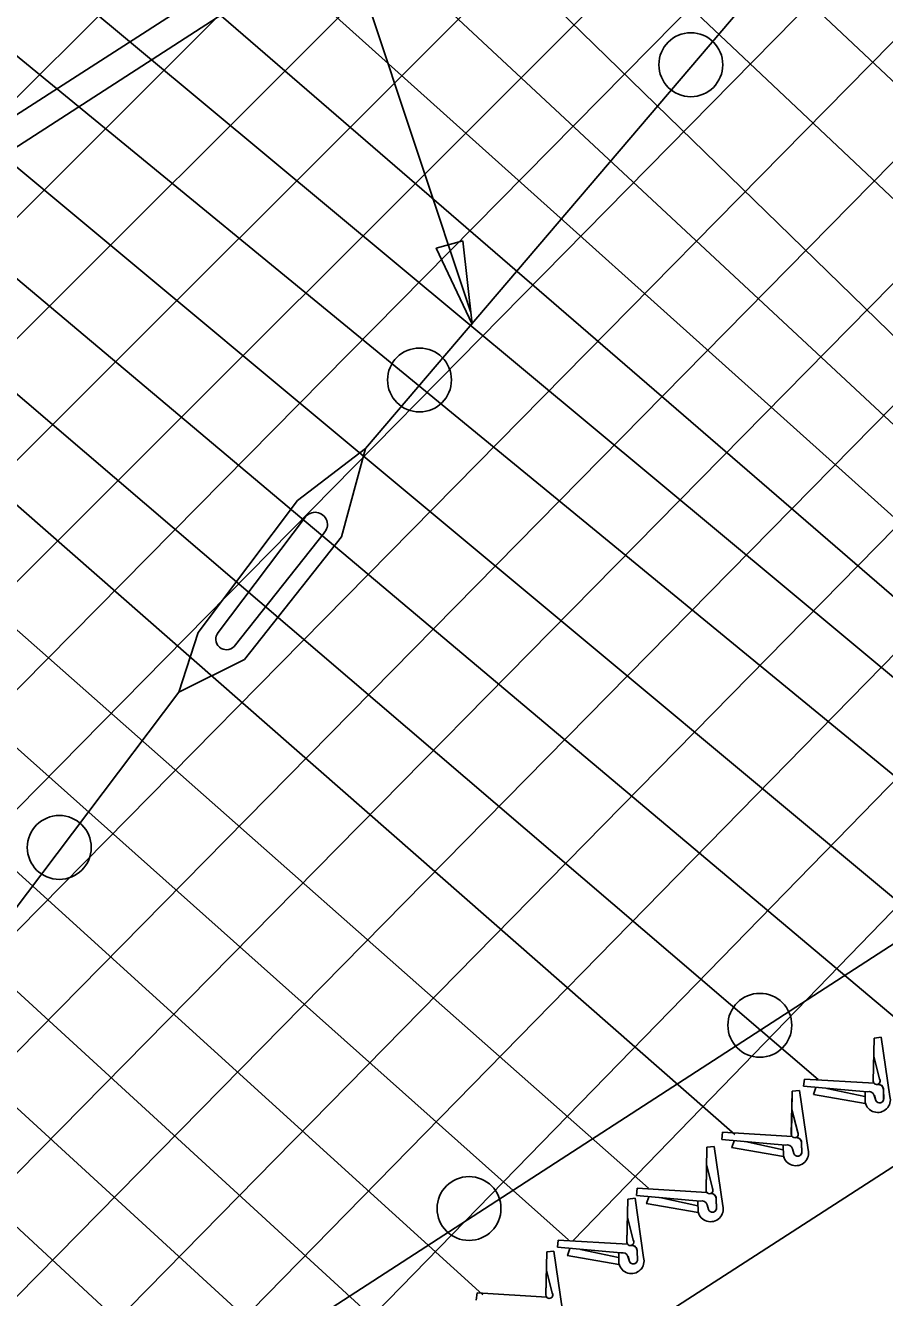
# Model space of a CAD drawing. Extents: x 0 to 2.85, y -0.1 to 1.83.
# Drawn here: x 2.5294 to 2.5864, y 0.8742 to 0.9586 of the extents above; entities that cross this region are included whole.
import ezdxf

# ---------------------------------------------------------------- set-up
doc = ezdxf.new("R2010")
doc.units = 0
for name, color, linetype in [('CT_Dimensions', 7, 'Continuous'), ('sb_Chainlink Fence', 7, 'Continuous'), ('sb_Existing Structural Steel', 7, 'Continuous')]:
    doc.layers.add(name, color=color, linetype=linetype)

msp = doc.modelspace()

# ---------------------------------------------------------------- linework, layer by layer
at = {"layer": 'CT_Dimensions'}
msp.add_line((2.5589166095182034, 0.9396129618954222), (2.4393642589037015, 1.3003562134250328), dxfattribs=at)
msp.add_lwpolyline([(2.5584073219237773, 0.9443184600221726), (2.559032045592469, 0.938781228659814), (2.5566452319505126, 0.9438165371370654)], close=True, dxfattribs=at)
at = {"layer": 'sb_Chainlink Fence'}
for p, q in [((2.464817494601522, 0.8415528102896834), (2.6689602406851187, 1.0490331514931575)), ((2.4648070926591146, 0.8496034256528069), (2.6600345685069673, 1.047546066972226)), ((2.464827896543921, 0.8335021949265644), (2.673658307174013, 1.0456309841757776)), ((2.4647966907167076, 0.8576540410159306), (2.64564499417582, 1.0385023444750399)), ((2.464838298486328, 0.8254515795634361), (2.6688897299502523, 1.0328013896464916)), ((2.4647862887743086, 0.8657046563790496), (2.6249858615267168, 1.0259042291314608)), ((2.464848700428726, 0.8174009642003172), (2.6689947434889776, 1.0248453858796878)), ((2.4730197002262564, 0.8175109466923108), (2.668725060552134, 1.016514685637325)), ((2.4647758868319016, 0.8737552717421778), (2.602080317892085, 1.0110597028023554)), ((2.49444924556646, 0.8308794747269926), (2.668934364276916, 1.0086629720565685)), ((2.5183610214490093, 0.8467302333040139), (2.669074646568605, 1.0007422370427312)), ((2.4647654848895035, 0.8818058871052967), (2.580847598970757, 0.9978880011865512)), ((2.543663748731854, 0.8639719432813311), (2.6692742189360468, 0.9928807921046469)), ((2.5657197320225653, 0.8779669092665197), (2.668928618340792, 0.9844741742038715)), ((2.4647550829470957, 0.8898565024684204), (2.5593142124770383, 0.9842715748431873)), ((2.5578231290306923, 0.9824259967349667), (2.6260576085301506, 0.9179096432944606)), ((2.55448884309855, 0.9777763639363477), (2.6218096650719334, 0.9141688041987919)), ((2.5495297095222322, 0.9744828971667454), (2.614601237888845, 0.9111039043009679)), ((2.545525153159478, 0.9707610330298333), (2.6137793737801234, 0.9071237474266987)), ((2.539727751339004, 0.9684282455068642), (2.608936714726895, 0.9062438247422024)), ((2.5357544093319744, 0.9649757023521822), (2.6071165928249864, 0.9032692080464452)), ((2.5306907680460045, 0.9622170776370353), (2.602719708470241, 0.9021951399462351)), ((2.5255396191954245, 0.9592777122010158), (2.598711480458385, 0.8992164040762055)), ((2.520777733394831, 0.9558943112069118), (2.593069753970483, 0.8956190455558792)), ((2.51589832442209, 0.9526868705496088), (2.5880554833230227, 0.8919388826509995)), ((2.5113115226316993, 0.9491341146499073), (2.5819762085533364, 0.8886471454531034)), ((2.5061122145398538, 0.9466805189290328), (2.576455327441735, 0.885005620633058)), ((2.5013780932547, 0.9427645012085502), (2.570725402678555, 0.8814462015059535)), ((2.4962569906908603, 0.9397125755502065), (2.5654130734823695, 0.8780108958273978)), ((2.4913399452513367, 0.9364705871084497), (2.5597406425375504, 0.8743714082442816)), ((2.467098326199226, 0.8055926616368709), (2.668987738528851, 0.9357626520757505)), ((2.4864193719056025, 0.9333963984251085), (2.554425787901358, 0.8710376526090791)), ((2.48111064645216, 0.930506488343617), (2.5499264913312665, 0.8674223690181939)), ((2.476083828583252, 0.9276495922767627), (2.5448211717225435, 0.8640632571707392)), ((2.5856866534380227, 0.8914062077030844), (2.5856269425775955, 0.8885364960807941)), ((2.5856866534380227, 0.8914062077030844), (2.58562800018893, 0.8885540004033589)), ((2.5861687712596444, 0.8914682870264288), (2.5856866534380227, 0.8914062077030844)), ((2.5867386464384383, 0.8875304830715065), (2.5861687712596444, 0.8914682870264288)), ((2.586054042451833, 0.8886748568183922), (2.5856710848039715, 0.8902035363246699)), ((2.5810164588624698, 0.8882089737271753), (2.581067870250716, 0.8886869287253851)), ((2.585235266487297, 0.8878359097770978), (2.5810164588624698, 0.8882089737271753)), ((2.5856862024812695, 0.8884090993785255), (2.581067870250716, 0.8886869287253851)), ((2.581680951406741, 0.8876673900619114), (2.5818362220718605, 0.8881223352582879)), ((2.5802592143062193, 0.8878716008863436), (2.5801995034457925, 0.8850018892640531)), ((2.5802592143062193, 0.8878716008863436), (2.5802005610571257, 0.8850193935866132)), ((2.5807413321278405, 0.8879336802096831), (2.5802592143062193, 0.8878716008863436)), ((2.5813112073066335, 0.8839958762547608), (2.5807413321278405, 0.8879336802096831)), ((2.58166092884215, 0.8876669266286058), (2.58509897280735, 0.8870709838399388)), ((2.582558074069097, 0.8880655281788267), (2.5850812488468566, 0.8875284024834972)), ((2.5850872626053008, 0.8878192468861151), (2.5851052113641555, 0.887128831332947)), ((2.5850881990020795, 0.8878093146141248), (2.585104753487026, 0.8871259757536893)), ((2.585802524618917, 0.8872640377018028), (2.5857004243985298, 0.8876000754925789)), ((2.5857075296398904, 0.8875912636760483), (2.5857979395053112, 0.8872696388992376)), ((2.586324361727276, 0.8873845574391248), (2.5863064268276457, 0.8879515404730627)), ((2.5863064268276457, 0.8879515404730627), (2.586322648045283, 0.8873308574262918)), ((2.580626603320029, 0.8851402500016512), (2.580243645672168, 0.8866689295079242)), ((2.5851052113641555, 0.887128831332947), (2.5851214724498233, 0.8870612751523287)), ((2.5851214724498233, 0.8870612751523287), (2.585144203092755, 0.8869937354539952)), ((2.5755890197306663, 0.8846743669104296), (2.575640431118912, 0.8851523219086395)), ((2.5802587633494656, 0.88487449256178), (2.575640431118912, 0.8851523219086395)), ((2.574601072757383, 0.8841562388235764), (2.574541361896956, 0.8812865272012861)), ((2.574601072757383, 0.8841562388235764), (2.57454241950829, 0.8813040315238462)), ((2.5750831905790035, 0.8842183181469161), (2.574601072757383, 0.8841562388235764)), ((2.5756530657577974, 0.8802805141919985), (2.5750831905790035, 0.8842183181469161)), ((2.5798078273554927, 0.8843013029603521), (2.5755890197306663, 0.8846743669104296)), ((2.576233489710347, 0.8841323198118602), (2.5796715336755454, 0.8835363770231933)), ((2.5762535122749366, 0.8841327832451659), (2.5764087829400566, 0.884587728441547)), ((2.577130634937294, 0.8845309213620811), (2.579653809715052, 0.8839937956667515)), ((2.579659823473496, 0.8842846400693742), (2.57967777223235, 0.8835942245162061)), ((2.5796607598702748, 0.8842747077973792), (2.579677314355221, 0.8835913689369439)), ((2.5803750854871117, 0.8837294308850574), (2.580272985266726, 0.8840654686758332)), ((2.5802800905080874, 0.8840566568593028), (2.580370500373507, 0.8837350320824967)), ((2.580896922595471, 0.8838499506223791), (2.5808789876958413, 0.8844169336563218)), ((2.5808789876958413, 0.8844169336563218), (2.580895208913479, 0.8837962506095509)), ((2.57967777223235, 0.8835942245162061), (2.57969403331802, 0.8835266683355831)), ((2.57969403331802, 0.8835266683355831), (2.5797167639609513, 0.8834591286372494)), ((2.5749684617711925, 0.8814248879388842), (2.574585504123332, 0.8829535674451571)), ((2.5699308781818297, 0.8809590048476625), (2.5699822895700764, 0.8814369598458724)), ((2.574600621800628, 0.8811591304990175), (2.5699822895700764, 0.8814369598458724)), ((2.5693503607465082, 0.8807155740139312), (2.5692906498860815, 0.8778458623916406)), ((2.5693503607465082, 0.8807155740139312), (2.569291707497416, 0.8778633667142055)), ((2.5698324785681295, 0.8807776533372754), (2.5693503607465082, 0.8807155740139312)), ((2.570402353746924, 0.876839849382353), (2.5698324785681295, 0.8807776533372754)), ((2.5741496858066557, 0.8805859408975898), (2.5699308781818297, 0.8809590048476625)), ((2.5705953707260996, 0.8804174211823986), (2.5707506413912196, 0.8808723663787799)), ((2.5714724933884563, 0.8808155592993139), (2.573995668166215, 0.8802784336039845)), ((2.574001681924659, 0.8805692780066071), (2.5740196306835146, 0.8798788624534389)), ((2.5740026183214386, 0.8805593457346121), (2.5740191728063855, 0.8798760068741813)), ((2.575238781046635, 0.8801345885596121), (2.5752208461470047, 0.8807015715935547)), ((2.5752208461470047, 0.8807015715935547), (2.575237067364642, 0.8800808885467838)), ((2.5705753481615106, 0.880416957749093), (2.5740133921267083, 0.8798210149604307)), ((2.5740196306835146, 0.8798788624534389), (2.5740358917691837, 0.8798113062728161)), ((2.5740358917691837, 0.8798113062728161), (2.5740586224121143, 0.8797437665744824)), ((2.574716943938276, 0.8800140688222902), (2.5746148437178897, 0.8803501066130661)), ((2.5746219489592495, 0.8803412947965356), (2.57471235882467, 0.8800196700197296)), ((2.5697177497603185, 0.8779842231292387), (2.569334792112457, 0.8795129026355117)), ((2.564680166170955, 0.8775183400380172), (2.5647315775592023, 0.877996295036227)), ((2.5693499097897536, 0.8777184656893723), (2.5647315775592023, 0.877996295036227)), ((2.5639763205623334, 0.8772086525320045), (2.563916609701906, 0.8743389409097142)), ((2.5639763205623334, 0.8772086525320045), (2.5639176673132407, 0.8743564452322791)), ((2.564458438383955, 0.8772707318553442), (2.5639763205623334, 0.8772086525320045)), ((2.565028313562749, 0.8733329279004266), (2.564458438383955, 0.8772707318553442)), ((2.568898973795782, 0.8771452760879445), (2.564680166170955, 0.8775183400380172)), ((2.565344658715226, 0.8769767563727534), (2.5654999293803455, 0.8774317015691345)), ((2.5662217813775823, 0.8773748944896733), (2.56874495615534, 0.8768377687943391)), ((2.569988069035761, 0.8766939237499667), (2.5699701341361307, 0.877260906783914)), ((2.5699701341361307, 0.877260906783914), (2.569986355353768, 0.8766402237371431)), ((2.5653246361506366, 0.8769762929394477), (2.5687626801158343, 0.8763803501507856)), ((2.568750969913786, 0.8771286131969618), (2.5687689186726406, 0.8764381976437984)), ((2.5687519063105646, 0.8771186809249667), (2.5687684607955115, 0.876435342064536)), ((2.5687689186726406, 0.8764381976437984), (2.568785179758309, 0.8763706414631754)), ((2.568785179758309, 0.8763706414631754), (2.56880791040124, 0.8763031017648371)), ((2.569466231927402, 0.8765734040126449), (2.569364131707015, 0.8769094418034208)), ((2.5693712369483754, 0.8769006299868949), (2.569461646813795, 0.8765790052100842)), ((2.564343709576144, 0.8744773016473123), (2.563960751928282, 0.8760059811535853)), ((2.5593061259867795, 0.8740114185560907), (2.559357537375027, 0.8744893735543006)), ((2.563975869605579, 0.8742115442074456), (2.559357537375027, 0.8744893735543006))]:
    msp.add_line(p, q, dxfattribs=at)
for centre, radius, start, end in [((2.5858582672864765, 0.8885537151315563), 0.00023022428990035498, 180.70028160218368, 31.7483786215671), ((2.5859556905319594, 0.8879800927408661), 0.00035189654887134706, 355.34600501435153, 93.91317747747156), ((2.5859624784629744, 0.8879866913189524), 0.0003459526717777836, 1.8804797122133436, 94.68407232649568), ((2.585926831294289, 0.887307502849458), 0.0008418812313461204, 192.4519501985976, 15.358603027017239), ((2.5853444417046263, 0.8874751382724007), 0.000376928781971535, 18.162104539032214, 106.83665311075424), ((2.5860516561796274, 0.8873742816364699), 0.00027444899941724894, 202.41317715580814, 350.89621820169), ((2.5860515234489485, 0.8873759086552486), 0.00027297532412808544, 204.19357541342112, 1.8156284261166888), ((2.5804308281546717, 0.8850191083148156), 0.00023022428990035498, 180.70028160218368, 31.7483786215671), ((2.580528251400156, 0.8844454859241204), 0.00035189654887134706, 355.34600501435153, 93.91317747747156), ((2.58053503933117, 0.8844520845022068), 0.0003459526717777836, 1.8804797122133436, 94.68407232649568), ((2.5804993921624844, 0.8837728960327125), 0.0008418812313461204, 192.4519501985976, 15.358603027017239), ((2.579917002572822, 0.8839405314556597), 0.000376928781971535, 18.162104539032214, 106.83665311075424), ((2.580624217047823, 0.8838396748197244), 0.00027444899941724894, 202.41317715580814, 350.89621820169), ((2.5806240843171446, 0.8838413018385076), 0.00027297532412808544, 204.19357541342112, 1.8156284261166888), ((2.5747726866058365, 0.8813037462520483), 0.00023022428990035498, 180.70028160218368, 31.7483786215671), ((2.574258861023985, 0.8802251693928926), 0.000376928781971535, 18.162104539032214, 106.83665311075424), ((2.574870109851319, 0.8807301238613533), 0.00035189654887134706, 355.34600501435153, 93.91317747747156), ((2.574876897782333, 0.8807367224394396), 0.0003459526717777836, 1.8804797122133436, 94.68407232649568), ((2.5748412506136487, 0.8800575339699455), 0.0008418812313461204, 192.4519501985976, 15.358603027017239), ((2.574966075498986, 0.8801243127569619), 0.00027444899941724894, 202.41317715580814, 350.89621820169), ((2.574965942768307, 0.8801259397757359), 0.00027297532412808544, 204.19357541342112, 1.8156284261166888), ((2.5690081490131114, 0.876784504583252), 0.000376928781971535, 18.162104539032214, 106.83665311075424), ((2.569521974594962, 0.8778630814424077), 0.00023022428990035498, 180.70028160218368, 31.7483786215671), ((2.569619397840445, 0.8772894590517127), 0.00035189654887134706, 355.34600501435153, 93.91317747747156), ((2.5696261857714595, 0.8772960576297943), 0.0003459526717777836, 1.8804797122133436, 94.68407232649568), ((2.5695905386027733, 0.8766168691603), 0.0008418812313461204, 192.4519501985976, 15.358603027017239), ((2.5697153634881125, 0.8766836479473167), 0.00027444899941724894, 202.41317715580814, 350.89621820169), ((2.569715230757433, 0.8766852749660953), 0.00027297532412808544, 204.19357541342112, 1.8156284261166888), ((2.564147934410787, 0.8743561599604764), 0.00023022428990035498, 180.70028160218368, 31.7483786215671)]:
    msp.add_arc(centre, radius, start, end, dxfattribs=at)
at = {"layer": 'sb_Existing Structural Steel'}
for p, q in [((2.470659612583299, 0.9151961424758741), (2.5988328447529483, 0.9978389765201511)), ((2.471672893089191, 0.9135585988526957), (2.5994699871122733, 0.9962454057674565)), ((2.6040463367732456, 0.9916215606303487), (2.551950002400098, 0.9305350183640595)), ((2.4649155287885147, 0.8185575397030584), (2.6664060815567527, 0.9491219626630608)), ((2.5474543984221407, 0.9270677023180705), (2.551950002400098, 0.9305350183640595)), ((2.551950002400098, 0.9305350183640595), (2.550372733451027, 0.92465780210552)), ((2.540851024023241, 0.9183233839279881), (2.5474543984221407, 0.9270677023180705)), ((2.542182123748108, 0.918316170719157), (2.5479852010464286, 0.9260007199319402)), ((2.54923532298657, 0.9249480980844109), (2.543248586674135, 0.9173971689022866)), ((2.550372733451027, 0.92465780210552), (2.5439297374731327, 0.91653140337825)), ((2.539573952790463, 0.9143673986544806), (2.540851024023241, 0.9183233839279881)), ((2.5439297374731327, 0.91653140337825), (2.539573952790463, 0.9143673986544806)), ((2.539573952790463, 0.9143673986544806), (2.4648464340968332, 0.815295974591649))]:
    msp.add_line(p, q, dxfattribs=at)
for centre in [(2.5735333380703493, 0.9559960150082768), (2.555538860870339, 0.9350769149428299), (2.5316458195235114, 0.9040541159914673), (2.578112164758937, 0.8922517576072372), (2.558823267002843, 0.8800916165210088)]:
    msp.add_circle(centre, 0.0021204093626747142, dxfattribs=at)
for centre, radius, start, end in [((2.5486141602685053, 0.9254787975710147), 0.0008164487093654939, 315.2585029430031, 145.5972631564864), ((2.542732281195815, 0.9178778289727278), 0.0007031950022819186, 140.44270297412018, 317.1442526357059)]:
    msp.add_arc(centre, radius, start, end, dxfattribs=at)

doc.saveas('drawing.dxf')
